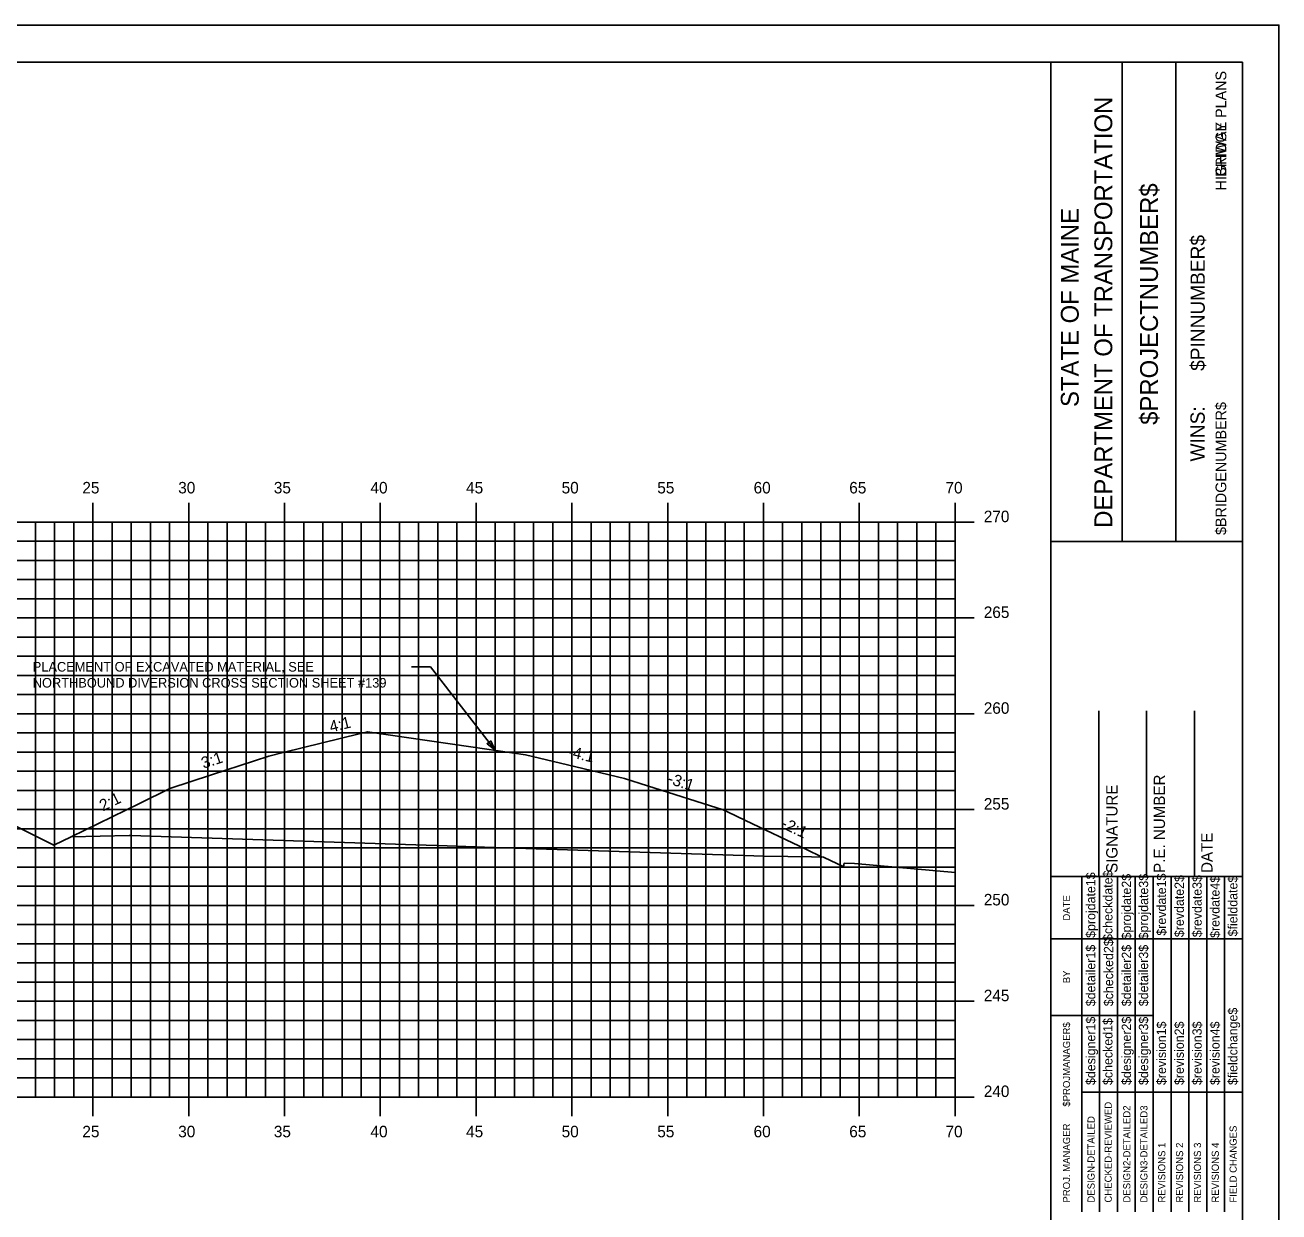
# Model space of a CAD drawing. Extents: x 1168600 to 1177589, y 610178 to 611246.
# Drawn here: x 1175526.6 to 1175592, y 610316.8 to 610378.7 of the extents above; entities that cross this region are included whole.
import ezdxf

# ---------------------------------------------------------------- set-up
doc = ezdxf.new("R2010")
doc.units = 0
for name, color, linetype in [('_Station Equation', 7, 'Continuous'), ('ANNOTATION', 7, 'Continuous'), ('BORDER', 7, 'Continuous'), ('BRIDGE_TITLE', 7, 'Continuous'), ('D_Text_Standard', 7, 'Continuous'), ('H_V ANNOTATION', 7, 'Continuous'), ('HIGHWAY_TITLE', 7, 'Continuous'), ('MAJOR', 7, 'Continuous'), ('MINOR', 7, 'Continuous'), ('PLOT BOUNDARY', 7, 'Continuous')]:
    doc.layers.add(name, color=color, linetype=linetype)

msp = doc.modelspace()

# ---------------------------------------------------------------- linework, layer by layer
at = {"layer": '_Station Equation'}
msp.add_lwpolyline([(1175528.076, 610335.938), (1175528.978, 610336.38), (1175531.996, 610336.455), (1175532.078, 610336.457), (1175546.973, 610335.964), (1175548.611, 610335.911), (1175550.559, 610335.847), (1175565.145, 610335.366), (1175567.621, 610335.332), (1175568.245, 610335.324), (1175568.28, 610335.307), (1175569.284, 610334.827), (1175569.301, 610334.817), (1175569.335, 610335.006), (1175569.86, 610334.995), (1175575.115, 610334.51)], dxfattribs=at)
at = {"layer": 'ANNOTATION'}
for p in [(1175546.736, 610345.255), (1175551.098, 610340.922)]:
    msp.add_line(p, (1175547.736, 610345.255), dxfattribs=at)
msp.add_lwpolyline([(1175550.89, 610341.394), (1175551.098, 610340.922), (1175550.692, 610341.241)], close=True, dxfattribs=at)
at = {"layer": 'BORDER'}
for p, q in [((1175590.115, 610376.801), (1175430.115, 610376.801)), ((1175580.115, 610271.804), (1175580.115, 610376.804)), ((1175583.844, 610351.798), (1175583.844, 610376.798)), ((1175586.639, 610351.798), (1175586.639, 610376.798)), ((1175590.115, 610271.804), (1175590.115, 610376.804)), ((1175580.116, 610351.795), (1175590.115, 610351.795)), ((1175582.615, 610334.304), (1175582.615, 610342.952)), ((1175585.115, 610334.304), (1175585.115, 610342.952)), ((1175587.615, 610334.304), (1175587.615, 610342.952)), ((1175580.115, 610334.304), (1175590.115, 610334.304))]:
    msp.add_line(p, q, dxfattribs=at)
for points in [[(1175581.73, 610331.054), (1175581.73, 610334.304)], [(1175582.663, 610316.807), (1175582.663, 610334.304)], [(1175583.595, 610334.304), (1175583.595, 610316.807)], [(1175584.526, 610316.807), (1175584.526, 610334.304)], [(1175585.458, 610316.807), (1175585.458, 610334.304)], [(1175586.39, 610316.807), (1175586.39, 610334.304)], [(1175587.321, 610316.807), (1175587.321, 610334.304)], [(1175588.253, 610316.807), (1175588.253, 610334.304)], [(1175589.185, 610316.807), (1175589.185, 610334.304)], [(1175581.731, 610316.807), (1175581.731, 610333.598)], [(1175580.115, 610331.054), (1175590.115, 610331.054)], [(1175580.115, 610327.054), (1175581.731, 610327.054)], [(1175581.73, 610327.054), (1175585.457, 610327.054)], [(1175581.73, 610323.054), (1175590.115, 610323.054)]]:
    msp.add_lwpolyline(points, dxfattribs=at)
at = {"layer": 'D_Text_Standard'}
for points in [[(1175528.977, 610336.379), (1175532.551, 610338.128), (1175534.132, 610338.903), (1175536.301, 610339.614), (1175539.288, 610340.593), (1175540.052, 610340.782), (1175542.094, 610341.286), (1175544.005, 610341.759), (1175544.445, 610341.867), (1175549.839, 610341.068), (1175552.697, 610340.652), (1175554.89, 610340.133), (1175557.856, 610339.432), (1175559.067, 610339.048), (1175563.016, 610337.795), (1175563.239, 610337.688), (1175564.179, 610337.238), (1175567.329, 610335.73), (1175568.175, 610335.325)], [(1175475.227, 610331.134), (1175482.583, 610334.812), (1175486.115, 610336.578), (1175489.115, 610336.698), (1175505.115, 610337.338), (1175521.115, 610337.978), (1175524.115, 610337.918), (1175528.076, 610335.938)]]:
    msp.add_lwpolyline(points, dxfattribs=at)
at = {"layer": 'MAJOR'}
for p, q in [((1175530.115, 610353.803), (1175530.115, 610352.801)), ((1175535.115, 610353.803), (1175535.115, 610352.801)), ((1175540.115, 610353.803), (1175540.115, 610352.801)), ((1175545.115, 610353.803), (1175545.115, 610352.801)), ((1175550.115, 610353.803), (1175550.115, 610352.801)), ((1175555.115, 610353.803), (1175555.115, 610352.801)), ((1175560.115, 610353.803), (1175560.115, 610352.801)), ((1175565.115, 610353.803), (1175565.115, 610352.801)), ((1175570.115, 610353.803), (1175570.115, 610352.801)), ((1175575.115, 610353.803), (1175575.115, 610352.801)), ((1175435.115, 610352.801), (1175575.115, 610352.801)), ((1175435.115, 610352.801), (1175575.115, 610352.801)), ((1175530.115, 610322.801), (1175530.115, 610352.801)), ((1175535.115, 610322.801), (1175535.115, 610352.801)), ((1175540.115, 610322.801), (1175540.115, 610352.801)), ((1175545.115, 610322.801), (1175545.115, 610352.801)), ((1175550.115, 610322.801), (1175550.115, 610352.801)), ((1175555.115, 610322.801), (1175555.115, 610352.801)), ((1175560.115, 610322.801), (1175560.115, 610352.801)), ((1175565.115, 610322.801), (1175565.115, 610352.801)), ((1175570.115, 610322.801), (1175570.115, 610352.801)), ((1175576.117, 610352.801), (1175574.113, 610352.801)), ((1175575.115, 610322.801), (1175575.115, 610352.801)), ((1175575.115, 610322.801), (1175575.115, 610352.801)), ((1175435.115, 610347.801), (1175575.115, 610347.801)), ((1175576.117, 610347.801), (1175574.113, 610347.801)), ((1175435.115, 610342.801), (1175575.115, 610342.801)), ((1175576.117, 610342.801), (1175574.113, 610342.801)), ((1175435.115, 610337.801), (1175575.115, 610337.801)), ((1175576.117, 610337.801), (1175574.113, 610337.801)), ((1175435.115, 610332.801), (1175575.115, 610332.801)), ((1175576.117, 610332.801), (1175574.113, 610332.801)), ((1175435.115, 610327.801), (1175575.115, 610327.801)), ((1175576.117, 610327.801), (1175574.113, 610327.801)), ((1175435.115, 610322.801), (1175575.115, 610322.801)), ((1175435.115, 610322.801), (1175575.115, 610322.801)), ((1175530.115, 610321.799), (1175530.115, 610322.801)), ((1175535.115, 610321.799), (1175535.115, 610322.801)), ((1175540.115, 610321.799), (1175540.115, 610322.801)), ((1175545.115, 610321.799), (1175545.115, 610322.801)), ((1175550.115, 610321.799), (1175550.115, 610322.801)), ((1175555.115, 610321.799), (1175555.115, 610322.801)), ((1175560.115, 610321.799), (1175560.115, 610322.801)), ((1175565.115, 610321.799), (1175565.115, 610322.801)), ((1175570.115, 610321.799), (1175570.115, 610322.801)), ((1175576.117, 610322.801), (1175574.113, 610322.801)), ((1175575.115, 610321.799), (1175575.115, 610322.801))]:
    msp.add_line(p, q, dxfattribs=at)
at = {"layer": 'MINOR'}
for p, q in [((1175527.115, 610322.801), (1175527.115, 610352.801)), ((1175528.115, 610322.801), (1175528.115, 610352.801)), ((1175529.115, 610322.801), (1175529.115, 610352.801)), ((1175531.115, 610322.801), (1175531.115, 610352.801)), ((1175532.115, 610322.801), (1175532.115, 610352.801)), ((1175533.115, 610322.801), (1175533.115, 610352.801)), ((1175534.115, 610322.801), (1175534.115, 610352.801)), ((1175536.115, 610322.801), (1175536.115, 610352.801)), ((1175537.115, 610322.801), (1175537.115, 610352.801)), ((1175538.115, 610322.801), (1175538.115, 610352.801)), ((1175539.115, 610322.801), (1175539.115, 610352.801)), ((1175541.115, 610322.801), (1175541.115, 610352.801)), ((1175542.115, 610322.801), (1175542.115, 610352.801)), ((1175543.115, 610322.801), (1175543.115, 610352.801)), ((1175544.115, 610322.801), (1175544.115, 610352.801)), ((1175546.115, 610322.801), (1175546.115, 610352.801)), ((1175547.115, 610322.801), (1175547.115, 610352.801)), ((1175548.115, 610322.801), (1175548.115, 610352.801)), ((1175549.115, 610322.801), (1175549.115, 610352.801)), ((1175551.115, 610322.801), (1175551.115, 610352.801)), ((1175552.115, 610322.801), (1175552.115, 610352.801)), ((1175553.115, 610322.801), (1175553.115, 610352.801)), ((1175554.115, 610322.801), (1175554.115, 610352.801)), ((1175556.115, 610322.801), (1175556.115, 610352.801)), ((1175557.115, 610322.801), (1175557.115, 610352.801)), ((1175558.115, 610322.801), (1175558.115, 610352.801)), ((1175559.115, 610322.801), (1175559.115, 610352.801)), ((1175561.115, 610322.801), (1175561.115, 610352.801)), ((1175562.115, 610322.801), (1175562.115, 610352.801)), ((1175563.115, 610322.801), (1175563.115, 610352.801)), ((1175564.115, 610322.801), (1175564.115, 610352.801)), ((1175566.115, 610322.801), (1175566.115, 610352.801)), ((1175567.115, 610322.801), (1175567.115, 610352.801)), ((1175568.115, 610322.801), (1175568.115, 610352.801)), ((1175569.115, 610322.801), (1175569.115, 610352.801)), ((1175571.115, 610322.801), (1175571.115, 610352.801)), ((1175572.115, 610322.801), (1175572.115, 610352.801)), ((1175573.115, 610322.801), (1175573.115, 610352.801)), ((1175574.115, 610322.801), (1175574.115, 610352.801)), ((1175435.115, 610351.801), (1175575.115, 610351.801)), ((1175575.115, 610351.801), (1175574.113, 610351.801)), ((1175435.115, 610350.801), (1175575.115, 610350.801)), ((1175575.115, 610350.801), (1175574.113, 610350.801)), ((1175435.115, 610349.801), (1175575.115, 610349.801)), ((1175575.115, 610349.801), (1175574.113, 610349.801)), ((1175435.115, 610348.801), (1175575.115, 610348.801)), ((1175575.115, 610348.801), (1175574.113, 610348.801)), ((1175435.115, 610346.801), (1175575.115, 610346.801)), ((1175575.115, 610346.801), (1175574.113, 610346.801)), ((1175435.115, 610345.801), (1175575.115, 610345.801)), ((1175575.115, 610345.801), (1175574.113, 610345.801)), ((1175435.115, 610344.801), (1175575.115, 610344.801)), ((1175575.115, 610344.801), (1175574.113, 610344.801)), ((1175435.115, 610343.801), (1175575.115, 610343.801)), ((1175575.115, 610343.801), (1175574.113, 610343.801)), ((1175435.115, 610341.801), (1175575.115, 610341.801)), ((1175575.115, 610341.801), (1175574.113, 610341.801)), ((1175435.115, 610340.801), (1175575.115, 610340.801)), ((1175575.115, 610340.801), (1175574.113, 610340.801)), ((1175435.115, 610339.801), (1175575.115, 610339.801)), ((1175575.115, 610339.801), (1175574.113, 610339.801)), ((1175435.115, 610338.801), (1175575.115, 610338.801)), ((1175575.115, 610338.801), (1175574.113, 610338.801)), ((1175435.115, 610336.801), (1175575.115, 610336.801)), ((1175575.115, 610336.801), (1175574.113, 610336.801)), ((1175435.115, 610335.801), (1175575.115, 610335.801)), ((1175575.115, 610335.801), (1175574.113, 610335.801)), ((1175435.115, 610334.801), (1175575.115, 610334.801)), ((1175575.115, 610334.801), (1175574.113, 610334.801)), ((1175435.115, 610333.801), (1175575.115, 610333.801)), ((1175575.115, 610333.801), (1175574.113, 610333.801)), ((1175435.115, 610331.801), (1175575.115, 610331.801)), ((1175575.115, 610331.801), (1175574.113, 610331.801)), ((1175435.115, 610330.801), (1175575.115, 610330.801)), ((1175575.115, 610330.801), (1175574.113, 610330.801)), ((1175435.115, 610329.801), (1175575.115, 610329.801)), ((1175575.115, 610329.801), (1175574.113, 610329.801)), ((1175435.115, 610328.801), (1175575.115, 610328.801)), ((1175575.115, 610328.801), (1175574.113, 610328.801)), ((1175435.115, 610326.801), (1175575.115, 610326.801)), ((1175575.115, 610326.801), (1175574.113, 610326.801)), ((1175435.115, 610325.801), (1175575.115, 610325.801)), ((1175575.115, 610325.801), (1175574.113, 610325.801)), ((1175435.115, 610324.801), (1175575.115, 610324.801)), ((1175575.115, 610324.801), (1175574.113, 610324.801)), ((1175435.115, 610323.801), (1175575.115, 610323.801)), ((1175575.115, 610323.801), (1175574.113, 610323.801))]:
    msp.add_line(p, q, dxfattribs=at)
at = {"layer": 'PLOT BOUNDARY'}
msp.add_lwpolyline([(1175422.022, 610268.742), (1175592.022, 610268.742), (1175592.022, 610378.742), (1175422.022, 610378.742)], close=True, dxfattribs=at)

# ---------------------------------------------------------------- texts
at = {"layer": 'ANNOTATION'}
for s, p in [('PLACEMENT OF EXCAVATED MATERIAL, SEE ', (1175526.972, 610345.005)), ('NORTHBOUND DIVERSION CROSS SECTION SHEET #139', (1175526.972, 610344.17))]:
    msp.add_text(s, height=0.5, dxfattribs=at).set_placement(p)
for s, rotation, p in [('4:1', 13.88557, (1175542.539, 610341.826)), ('-4:1', 346.69081, (1175554.86, 610340.568)), ('3:1', 18.15224, (1175535.883, 610339.929)), ('-3:1', 342.3968, (1175560.069, 610339.179)), ('2:1', 26.08158, (1175530.633, 610337.703)), ('-2:1', 334.41699, (1175565.98, 610336.884))]:
    msp.add_text(s, height=0.6, rotation=rotation, dxfattribs=at).set_placement(p)
at = {"layer": 'BORDER'}
for s, height, p in [('DEPARTMENT OF TRANSPORTATION', 0.93176, (1175583.322, 610352.507)), ('$PROJECTNUMBER$', 0.93176, (1175585.707, 610357.88)), ('STATE OF MAINE', 0.93176, (1175581.571, 610358.813)), ('$PINNUMBER$', 0.74527, (1175588.152, 610360.698)), ('WINS:', 0.7453, (1175588.15, 610355.969)), ('P.E. NUMBER', 0.59055, (1175586.076, 610334.496)), ('SIGNATURE', 0.5906, (1175583.596, 610334.496)), ('DATE', 0.5906, (1175588.556, 610334.496)), ('$projdate1$', 0.48455, (1175582.438, 610331.104)), ('$checkdate$', 0.48455, (1175583.333, 610330.947)), ('$projdate2$', 0.48455, (1175584.302, 610331.026)), ('$projdate3$', 0.48455, (1175585.196, 610331.026)), ('$revdate1$', 0.4845, (1175586.128, 610331.222)), ('$revdate2$', 0.4845, (1175587.059, 610331.144)), ('$revdate3$', 0.4845, (1175587.991, 610331.144)), ('$revdate4$', 0.4845, (1175588.923, 610331.104)), ('$fielddate$', 0.48455, (1175589.855, 610331.183)), ('DATE', 0.3714, (1175581.12, 610332.01)), ('$checked2$', 0.4845, (1175583.37, 610327.539)), ('$detailer1$', 0.48455, (1175582.438, 610327.539)), ('$detailer2$', 0.48455, (1175584.302, 610327.539)), ('$detailer3$', 0.48455, (1175585.196, 610327.539)), ('BY', 0.3714, (1175581.12, 610328.739)), ('$fieldchange$', 0.48455, (1175589.855, 610323.427)), ('$PROJMANAGER$', 0.37275, (1175581.12, 610322.299)), ('$designer1$', 0.48455, (1175582.438, 610323.427)), ('$checked1$', 0.4845, (1175583.333, 610323.427)), ('$designer2$', 0.48455, (1175584.302, 610323.427)), ('$designer3$', 0.48455, (1175585.196, 610323.427)), ('$revision1$', 0.48455, (1175586.128, 610323.427)), ('$revision2$', 0.48455, (1175587.059, 610323.427)), ('$revision3$', 0.48455, (1175587.991, 610323.427)), ('$revision4$', 0.48455, (1175588.923, 610323.427)), ('CHECKED-REVIEWED', 0.37275, (1175583.296, 610317.292)), ('DESIGN2-DETAILED2', 0.37275, (1175584.265, 610317.292)), ('DESIGN3-DETAILED3', 0.37275, (1175585.16, 610317.292)), ('PROJ. MANAGER', 0.37275, (1175581.12, 610317.292)), ('DESIGN-DETAILED', 0.37275, (1175582.402, 610317.292)), ('FIELD CHANGES', 0.37275, (1175589.818, 610317.292)), ('REVISIONS 1', 0.37275, (1175586.091, 610317.292)), ('REVISIONS 2', 0.37275, (1175587.023, 610317.292)), ('REVISIONS 3', 0.37275, (1175587.955, 610317.292)), ('REVISIONS 4', 0.37275, (1175588.886, 610317.292))]:
    msp.add_text(s, height=height, rotation=90, dxfattribs=at).set_placement(p)
at = {"layer": 'BRIDGE_TITLE'}
for s, p in [('BRIDGE PLANS', (1175589.274, 610370.825)), ('$BRIDGENUMBER$', (1175589.274, 610352.131))]:
    msp.add_text(s, height=0.55901, rotation=90, dxfattribs=at).set_placement(p)
at = {"layer": 'H_V ANNOTATION'}
for s, p in [('25', (1175529.561, 610354.301)), ('30', (1175534.564, 610354.301)), ('35', (1175539.556, 610354.301)), ('40', (1175544.601, 610354.301)), ('45', (1175549.593, 610354.301)), ('50', (1175554.58, 610354.301)), ('55', (1175559.572, 610354.301)), ('60', (1175564.601, 610354.301)), ('65', (1175569.593, 610354.301)), ('70', (1175574.617, 610354.301)), ('270', (1175576.615, 610352.801)), ('265', (1175576.615, 610347.801)), ('260', (1175576.615, 610342.801)), ('255', (1175576.615, 610337.801)), ('250', (1175576.615, 610332.801)), ('245', (1175576.615, 610327.801)), ('240', (1175576.615, 610322.801)), ('25', (1175529.561, 610320.701)), ('30', (1175534.564, 610320.701)), ('35', (1175539.556, 610320.701)), ('40', (1175544.601, 610320.701)), ('45', (1175549.593, 610320.701)), ('50', (1175554.58, 610320.701)), ('55', (1175559.572, 610320.701)), ('60', (1175564.601, 610320.701)), ('65', (1175569.593, 610320.701)), ('70', (1175574.617, 610320.701))]:
    msp.add_text(s, height=0.6, dxfattribs=at).set_placement(p)
at = {"layer": 'HIGHWAY_TITLE'}
msp.add_text('HIGHWAY PLANS', height=0.55901, rotation=90, dxfattribs=at).set_placement((1175589.274, 610370.116))

doc.saveas('drawing.dxf')
